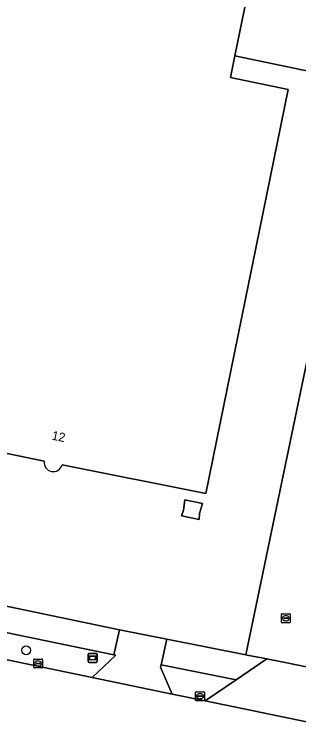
# Model space of a CAD drawing. Extents: x 157692 to 159674, y 381452 to 383291.
# Drawn here: x 158115.7 to 158147.5, y 382424.7 to 382503.7 of the extents above; entities that cross this region are included whole.
import ezdxf

# ---------------------------------------------------------------- set-up
doc = ezdxf.new("R2010")
doc.units = 0
for name, color, linetype in [('IMGEO_Berm_groen', 7, 'Continuous'), ('IMGEO_Boom', 7, 'Continuous'), ('IMGEO_Erf', 7, 'Continuous'), ('IMGEO_Informatiebord', 7, 'Continuous'), ('IMGEO_Kolk', 7, 'Continuous'), ('IMGEO_Pand', 7, 'Continuous'), ('IMGEO_Pand_nummerreeks', 7, 'Continuous'), ('IMGEO_Rijbaan_lokaal_gesloten', 7, 'Continuous'), ('IMGEO_Rioolput', 7, 'Continuous'), ('IMGEO_Voetpad_open', 7, 'Continuous')]:
    doc.layers.add(name, color=color, linetype=linetype)

msp = doc.modelspace()

# ---------------------------------------------------------------- linework, layer by layer
at = {"layer": 'IMGEO_Berm_groen'}
for points in [[(158086.511, 382440.454), (158086.979, 382437.368), (158124.432, 382429.574), (158127.046, 382432.081), (158126.829, 382432.126)], [(158140.485, 382429.327), (158132.137, 382431.021), (158132.054, 382430.741), (158133.353, 382427.729), (158137.035, 382426.98)]]:
    msp.add_lwpolyline(points, close=True, dxfattribs=at)
at = {"layer": 'IMGEO_Boom'}
msp.add_circle((158117.054, 382432.626), 0.489, dxfattribs=at)
at = {"layer": 'IMGEO_Erf'}
for points in [[(158119.069, 382453.782), (158092.145, 382459.376), (158100.579, 382500), (158108.636, 382538.947), (158107.619, 382539.156), (158091.069, 382459.143), (158090.686, 382459.227), (158087.394, 382443.294), (158127.462, 382434.925), (158132.761, 382433.858), (158141.563, 382432.117), (158152.955, 382486.91), (158153.728, 382486.754), (158155.681, 382495.871), (158140.358, 382499.066)], [(158140.358, 382499.066), (158139.862, 382496.644), (158146.306, 382495.331), (158137.095, 382450.14), (158121.055, 382453.372)]]:
    msp.add_lwpolyline(points, dxfattribs=at)
msp.add_lwpolyline([(158134.391, 382447.667), (158134.597, 382448.294), (158134.771, 382449.445), (158136.724, 382449.04), (158136.415, 382447.909), (158136.348, 382447.252)], close=True, dxfattribs=at)
msp.add_arc((158120.07, 382453.616), 1.015, 170.57235, 346.09852, dxfattribs=at)
at = {"layer": 'IMGEO_Informatiebord'}
for p, q in [((158123.968, 382431.381), (158123.968, 382432.181)), ((158123.968, 382432.181), (158123.968, 382431.381)), ((158124.068, 382432.281), (158124.858, 382432.281)), ((158124.858, 382432.281), (158124.068, 382432.281)), ((158124.958, 382432.181), (158124.958, 382431.381)), ((158124.958, 382431.381), (158124.958, 382432.181)), ((158124.858, 382431.281), (158124.068, 382431.281)), ((158124.068, 382431.281), (158124.858, 382431.281))]:
    msp.add_line(p, q, dxfattribs=at)
for points in [[(158124.069, 382432.013), (158124.857, 382432.013), (158124.857, 382431.549), (158124.069, 382431.549), (158124.069, 382432.013)], [(158124.134, 382431.948), (158124.134, 382431.614), (158124.792, 382431.614), (158124.792, 382431.948), (158124.134, 382431.948)]]:
    msp.add_lwpolyline(points, dxfattribs=at)
for centre, start, end in [((158124.068, 382432.181), 90, 180), ((158124.068, 382432.181), 90, 180), ((158124.858, 382432.181), 0, 90), ((158124.858, 382432.181), 360, 90), ((158124.068, 382431.381), 180, 270), ((158124.068, 382431.381), 180, 270), ((158124.858, 382431.381), 270, 0), ((158124.858, 382431.381), 270, 0)]:
    msp.add_arc(centre, 0.1, start, end, dxfattribs=at)
at = {"layer": 'IMGEO_Kolk'}
for p, q in [((158117.892, 382430.727), (158117.892, 382431.579)), ((158117.967, 382431.653), (158118.819, 382431.653)), ((158118.151, 382431.147), (158118.151, 382431.159)), ((158118.589, 382431.11), (158118.191, 382431.11)), ((158118.194, 382431.196), (158118.592, 382431.196)), ((158118.38, 382431.433), (158118.405, 382431.433)), ((158118.635, 382431.159), (158118.635, 382431.147)), ((158118.893, 382431.579), (158118.893, 382430.727)), ((158118.819, 382430.653), (158117.967, 382430.653)), ((158118.403, 382430.873), (158118.378, 382430.873)), ((158135.952, 382427.07), (158135.952, 382427.922)), ((158136.027, 382427.996), (158136.879, 382427.996)), ((158136.953, 382427.922), (158136.953, 382427.07)), ((158136.211, 382427.49), (158136.211, 382427.502)), ((158136.649, 382427.453), (158136.251, 382427.453)), ((158136.254, 382427.539), (158136.652, 382427.539)), ((158136.463, 382427.216), (158136.438, 382427.216)), ((158136.44, 382427.776), (158136.465, 382427.776)), ((158136.695, 382427.502), (158136.695, 382427.49)), ((158136.879, 382426.996), (158136.027, 382426.996))]:
    msp.add_line(p, q, dxfattribs=at)
for points in [[(158117.892, 382430.727), (158117.892, 382431.579)], [(158117.967, 382431.653), (158118.819, 382431.653)], [(158118.893, 382431.579), (158118.893, 382430.727)], [(158118.819, 382430.653), (158117.967, 382430.653)], [(158135.952, 382427.07), (158135.952, 382427.922)], [(158136.027, 382427.996), (158136.879, 382427.996)], [(158136.953, 382427.922), (158136.953, 382427.07)], [(158136.879, 382426.996), (158136.027, 382426.996)]]:
    msp.add_lwpolyline(points, dxfattribs=at)
for centre, radius, start, end in [((158117.969, 382431.577), 0.0765, 91.55205, 178.44795), ((158117.969, 382431.577), 0.0765, 91.55205, 178.44795), ((158118.191, 382431.156), 0.0403, 85.87752, 175.75265), ((158118.188, 382431.146), 0.0366, 178.93798, 274.71019), ((158118.592, 382431.153), 0.043, 264.86636, 352.45326), ((158118.596, 382431.158), 0.0386, 1.73085, 96.63898), ((158118.817, 382431.577), 0.0765, 1.55205, 88.44795), ((158118.817, 382431.577), 0.0765, 1.55205, 88.44795), ((158117.969, 382430.729), 0.0765, 181.55205, 268.44795), ((158117.969, 382430.729), 0.0765, 181.55205, 268.44795), ((158118.817, 382430.729), 0.0765, 271.55205, 358.44795), ((158118.817, 382430.729), 0.0765, 271.55205, 358.44795), ((158136.029, 382427.92), 0.0765, 91.55205, 178.44795), ((158136.029, 382427.92), 0.0765, 91.55205, 178.44795), ((158136.877, 382427.92), 0.0765, 1.55205, 88.44795), ((158136.877, 382427.92), 0.0765, 1.55205, 88.44795), ((158136.251, 382427.499), 0.0403, 85.87752, 175.75265), ((158136.248, 382427.489), 0.0366, 178.93798, 274.71019), ((158136.652, 382427.496), 0.043, 264.86636, 352.45326), ((158136.656, 382427.501), 0.0386, 1.73085, 96.63898), ((158136.029, 382427.072), 0.0765, 181.55205, 268.44795), ((158136.029, 382427.072), 0.0765, 181.55205, 268.44795), ((158136.877, 382427.072), 0.0765, 271.55205, 358.44795), ((158136.877, 382427.072), 0.0765, 271.55205, 358.44795)]:
    msp.add_arc(centre, radius, start, end, dxfattribs=at)
for centre, major_axis, ratio, start_param, end_param in [((158118.379, 382431.153), (-0.387, 0.002), 0.722429, 4.712389, 7.853982), ((158118.404, 382431.153), (-0.39, 0.002), 0.717154, 1.570796, 4.712389), ((158136.439, 382427.496), (-0.387, 0.002), 0.722429, 4.712389, 7.853982), ((158136.464, 382427.496), (-0.39, 0.002), 0.717154, 1.570796, 4.712389)]:
    msp.add_ellipse(centre, major_axis=major_axis, ratio=ratio, start_param=start_param, end_param=end_param, dxfattribs=at)
at = {"layer": 'IMGEO_Pand'}
for points in [[(158121.055, 382453.372), (158137.095, 382450.14), (158146.306, 382495.331), (158139.862, 382496.644), (158140.358, 382499.066), (158150.39, 382548.027), (158130.162, 382552.169), (158126.131, 382552.994), (158133.585, 382589.261), (158137.603, 382588.433), (158138.948, 382588.16), (158160.573, 382693.951)], [(158117.287, 382592.519), (158114.92, 382580.993), (158109.759, 382555.857), (158112.011, 382555.395), (158109.415, 382542.743), (158107.583, 382543.119), (158106.81, 382539.322), (158107.619, 382539.156), (158108.636, 382538.947), (158100.579, 382500), (158092.145, 382459.376), (158119.069, 382453.782)]]:
    msp.add_lwpolyline(points, dxfattribs=at)
msp.add_lwpolyline([(158136.348, 382447.252), (158136.415, 382447.909), (158136.724, 382449.04), (158134.771, 382449.445), (158134.597, 382448.294), (158134.391, 382447.667)], close=True, dxfattribs=at)
msp.add_arc((158120.07, 382453.616), 1.015, 170.57235, 346.09852, dxfattribs=at)
at = {"layer": 'IMGEO_Rijbaan_lokaal_gesloten'}
for points in [[(158161.377, 382583.667), (158138.948, 382588.16), (158137.603, 382588.433), (158133.585, 382589.261), (158126.131, 382552.994), (158130.162, 382552.169), (158150.39, 382548.027), (158140.358, 382499.066), (158155.681, 382495.871), (158153.728, 382486.754), (158152.955, 382486.91), (158141.563, 382432.117), (158141.724, 382432.085), (158143.923, 382431.667), (158149.07, 382430.613), (158159.791, 382482.428), (158160.726, 382482.272), (158173.951, 382547.631)], [(158188.404, 382416.218), (158182.629, 382417.427), (158167.826, 382420.525), (158166.796, 382420.742), (158162.268, 382421.698), (158155.879, 382423.054), (158137.035, 382426.98), (158133.353, 382427.729), (158124.432, 382429.574), (158086.979, 382437.368), (158078.181, 382439.179), (158066.043, 382441.715), (158054.243, 382444.18), (158033.234, 382448.567), (158010.234, 382453.338), (158000, 382455.463), (157995.629, 382456.37), (157989.227, 382457.699), (157975.988, 382460.412), (157971.128, 382461.408), (157957.774, 382464.197)]]:
    msp.add_lwpolyline(points, dxfattribs=at)
at = {"layer": 'IMGEO_Rioolput'}
for p, q in [((158145.533, 382435.784), (158145.533, 382436.636)), ((158145.608, 382436.71), (158146.46, 382436.71)), ((158146.534, 382436.636), (158146.534, 382435.784)), ((158145.792, 382436.204), (158145.792, 382436.216)), ((158146.23, 382436.167), (158145.832, 382436.167)), ((158145.835, 382436.253), (158146.233, 382436.253)), ((158146.044, 382435.93), (158146.019, 382435.93)), ((158146.021, 382436.49), (158146.046, 382436.49)), ((158146.276, 382436.216), (158146.276, 382436.204)), ((158146.46, 382435.71), (158145.608, 382435.71))]:
    msp.add_line(p, q, dxfattribs=at)
for points in [[(158145.533, 382435.784), (158145.533, 382436.636)], [(158145.608, 382436.71), (158146.46, 382436.71)], [(158146.534, 382436.636), (158146.534, 382435.784)], [(158146.46, 382435.71), (158145.608, 382435.71)]]:
    msp.add_lwpolyline(points, dxfattribs=at)
for centre, radius, start, end in [((158145.61, 382436.634), 0.0765, 91.55205, 178.44795), ((158145.61, 382436.634), 0.0765, 91.55205, 178.44795), ((158146.458, 382436.634), 0.0765, 1.55205, 88.44795), ((158146.458, 382436.634), 0.0765, 1.55205, 88.44795), ((158145.832, 382436.213), 0.0403, 85.87752, 175.75265), ((158145.829, 382436.203), 0.0366, 178.93798, 274.71019), ((158146.233, 382436.21), 0.043, 264.86636, 352.45326), ((158146.237, 382436.215), 0.0386, 1.73085, 96.63898), ((158145.61, 382435.786), 0.0765, 181.55205, 268.44795), ((158145.61, 382435.786), 0.0765, 181.55205, 268.44795), ((158146.458, 382435.786), 0.0765, 271.55205, 358.44795), ((158146.458, 382435.786), 0.0765, 271.55205, 358.44795)]:
    msp.add_arc(centre, radius, start, end, dxfattribs=at)
for centre, major_axis, ratio, start_param, end_param in [((158146.02, 382436.21), (-0.387, 0.002), 0.722429, 4.712389, 7.853982), ((158146.045, 382436.21), (-0.39, 0.002), 0.717154, 1.570796, 4.712389)]:
    msp.add_ellipse(centre, major_axis=major_axis, ratio=ratio, start_param=start_param, end_param=end_param, dxfattribs=at)
at = {"layer": 'IMGEO_Voetpad_open'}
for points in [[(158087.394, 382443.294), (158087.152, 382443.345), (158086.511, 382440.454), (158126.829, 382432.126), (158127.462, 382434.925)], [(158127.462, 382434.925), (158126.829, 382432.126), (158127.046, 382432.081), (158124.432, 382429.574), (158133.353, 382427.729), (158132.054, 382430.741), (158132.137, 382431.021), (158132.761, 382433.858)], [(158143.923, 382431.667), (158141.724, 382432.085), (158141.563, 382432.117), (158132.761, 382433.858), (158132.137, 382431.021), (158140.485, 382429.327)], [(158162.369, 382427.746), (158151.265, 382430.151), (158151.053, 382430.197), (158150.201, 382430.381), (158149.07, 382430.613), (158143.923, 382431.667), (158140.485, 382429.327), (158137.035, 382426.98), (158155.879, 382423.054), (158162.268, 382421.698), (158166.796, 382420.742), (158164.524, 382424.337)]]:
    msp.add_lwpolyline(points, close=True, dxfattribs=at)

# ---------------------------------------------------------------- texts
at = {"layer": 'IMGEO_Pand_nummerreeks'}
msp.add_text('12', height=1, rotation=348.32885, dxfattribs=at).set_placement((158119.849, 382456.194))

doc.saveas('drawing.dxf')
